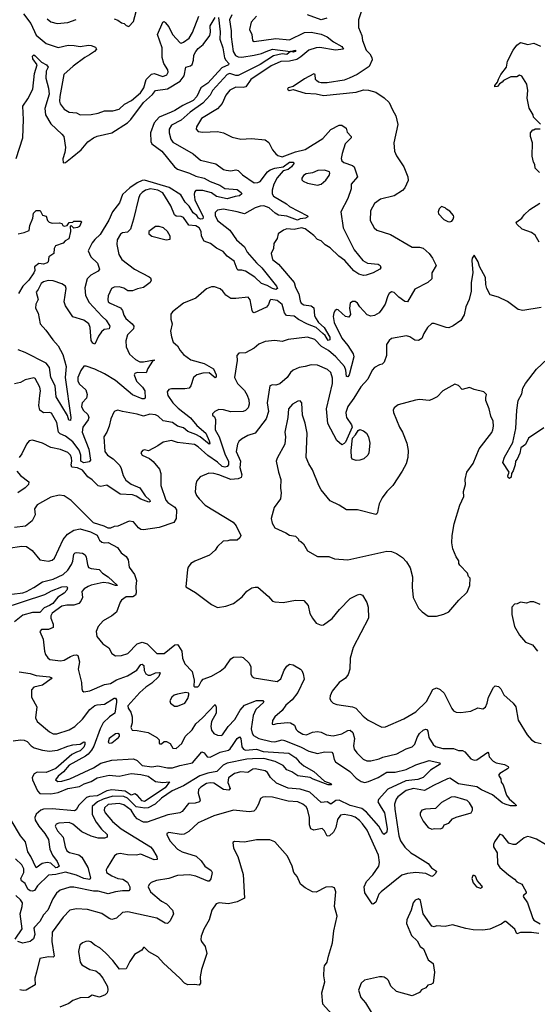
# Model space of a CAD drawing. Extents: x 2086813 to 2278017, y 548126 to 753336.
# Tile 322 of 461: x 2178839 to 2183092, y 707490 to 715586. Entities that reach past the tile are written whole.
import ezdxf

# ---------------------------------------------------------------- set-up
doc = ezdxf.new("R2010")
doc.units = 0

msp = doc.modelspace()

# ---------------------------------------------------------------- linework, layer by layer
at = {"layer": '0CON10XD'}
for points in [[(2181684.6, 715765.4), (2181622.7, 715585), (2181623.3, 715523.3), (2181649.2, 715455), (2181655.8, 715415), (2181686, 715335), (2181715, 715305.8), (2181733.5, 715275), (2181736.4, 715255), (2181709.5, 715200.5), (2181613.3, 715135), (2181546.7, 715105), (2181505, 715088), (2181365, 715065.8), (2181315, 715066.7), (2181295, 715071.2), (2181276.7, 715085), (2181270, 715095), (2181267.5, 715135), (2181255, 715140), (2181179.1, 715100.9), (2181085, 715036.7), (2181045, 715026), (2181040, 715015), (2181054.2, 715004.2), (2181085, 715013.3), (2181185, 714981.9), (2181274.4, 714975.6), (2181335, 714962.5), (2181605, 714990), (2181665, 715010), (2181705, 715007.1), (2181765, 714991.2), (2181835, 714943.3), (2181874.2, 714904.2), (2181901.4, 714845)], [(2179615, 715592.9), (2179645, 715582), (2179675, 715561.2), (2179696.1, 715556.1), (2179715, 715537.5), (2179735, 715530), (2179775, 715572.5), (2179796.8, 715653.2)], [(2178810, 714445), (2178864.4, 714615.6), (2178869.2, 714765), (2178865.6, 714875), (2178905.6, 714935), (2178947.9, 715015), (2178960, 715145), (2178981.2, 715215), (2178946, 715265), (2178943.3, 715285), (2178955, 715296), (2178965, 715288.8), (2179017.6, 715237.6), (2179060, 715215), (2179072.5, 715195), (2179057.2, 715162.8), (2179052.3, 715105), (2179074.2, 715024.2), (2179080.4, 714975), (2179045.3, 714855), (2179050, 714805), (2179095, 714730), (2179186.3, 714646.3), (2179200.9, 714625), (2179215.4, 714534.6), (2179210, 714495), (2179193, 714443), (2179195, 714410), (2179215, 714411.2), (2179270, 714455), (2179344.4, 714515), (2179399.4, 714580.6), (2179444.1, 714615.9), (2179475, 714629.1), (2179595, 714654.6), (2179725, 714738.6), (2179751.1, 714765), (2179856.1, 714905), (2179930.1, 714969.9), (2179955, 715003.1), (2180053.4, 715016.6), (2180158.8, 715081.2), (2180190.8, 715125), (2180205, 715196.7), (2180243.6, 715206.4), (2180255, 715218), (2180266.6, 715253.4), (2180270.4, 715295), (2180285.2, 715325), (2180305, 715349.5), (2180347.2, 715382.8), (2180400, 715455), (2180407.2, 715485), (2180404.3, 715535), (2180444.5, 715605)], [(2178870, 715635), (2178929.6, 715555), (2178975, 715458.5), (2179055, 715390.5), (2179155, 715358.9), (2179236.2, 715376.2), (2179285.4, 715374.6), (2179335, 715364.7), (2179405, 715376.9), (2179425, 715373.6), (2179461.1, 715361.1), (2179468.9, 715345), (2179454.4, 715325), (2179412.5, 715297.5), (2179373.8, 715276.2), (2179278.1, 715205), (2179202.2, 715135), (2179169.6, 714955), (2179166.5, 714915), (2179171.1, 714895), (2179205, 714851.4), (2179246.2, 714826.2), (2179305, 714820), (2179335, 714803.3), (2179425, 714807.3), (2179485, 714817.9), (2179535, 714835.5), (2179603.4, 714836.6), (2179655, 714851.1), (2179699.7, 714890.3), (2179758.2, 714921.8), (2179831.8, 714985), (2179860, 715025), (2179876.9, 715095), (2179921.1, 715138.9), (2179945, 715143.3), (2180015, 715118.5), (2180047.3, 715132.7), (2180058.9, 715155), (2180057, 715173), (2180024.3, 715225.7), (2180010.7, 715275), (2180010, 715355), (2179972.2, 715465), (2180014, 715565), (2180025, 715572.5), (2180035, 715563.3), (2180065, 715526.2), (2180095.3, 715465.3), (2180157.3, 715397.3), (2180165, 715394), (2180185, 715400.8), (2180230.8, 715435), (2180259.8, 715480.2), (2180310, 715615)], [(2179065, 715594.4), (2179095, 715567.5), (2179146.4, 715553.6), (2179235, 715562.7), (2179302.6, 715587.4)], [(2180471.4, 715605), (2180486.7, 715486.8), (2180483.1, 715425), (2180509.1, 715355), (2180522.3, 715272.3), (2180532.1, 715252.1), (2180557.1, 715225), (2180554.3, 715215.7), (2180499, 715191), (2180385.2, 715065), (2180326.2, 715025), (2180293.7, 714955), (2180265, 714921.3), (2180178.6, 714881.4), (2180115, 714838.4), (2180082.8, 714827.2), (2179985, 714785.7), (2179945, 714739.3), (2179913, 714655), (2179915.3, 714585), (2179924.3, 714564.3), (2180007.1, 714505), (2180111.5, 714375), (2180135, 714356.1), (2180234, 714325), (2180285, 714300.3), (2180355, 714283.1), (2180405.2, 714255.2), (2180484.4, 714225), (2180525, 714199.5), (2180625, 714188.9), (2180660, 714165), (2180664.2, 714155), (2180645, 714136.5), (2180608.3, 714131.7), (2180545, 714111.9), (2180455, 714133), (2180413.8, 714163.8), (2180345, 714180.5), (2180285, 714180.9), (2180275, 714168), (2180271.9, 714148.1), (2180278.4, 714105), (2180345.5, 713964.5), (2180345, 713950), (2180325, 713946.5), (2180308.6, 713955), (2180295.8, 713975), (2180265, 713997.1), (2180232.7, 714052.7), (2180198, 714085), (2180162.7, 714145), (2180067.1, 714207.1), (2179865, 714265.7), (2179845, 714263.5), (2179805, 714243.9), (2179744, 714205), (2179685, 714147.7), (2179659.8, 714080.2), (2179601.1, 714005), (2179571.6, 713938.4), (2179499.5, 713820.5), (2179455, 713780), (2179435, 713752.5), (2179400.6, 713685), (2179424.4, 713635), (2179478.6, 713585), (2179495.7, 713535), (2179482.4, 713517.6), (2179422.9, 713485), (2179394.4, 713455), (2179375, 713382.5), (2179379.2, 713319.1), (2179410.7, 713260.7), (2179515.2, 713145.2), (2179549.6, 713115), (2179580.9, 713065), (2179575.4, 713044.6), (2179532, 713038), (2179510.5, 713019.5), (2179485.9, 712984.1), (2179455, 712918.8), (2179438.8, 712925), (2179427.3, 712947.3), (2179418, 713055), (2179405.7, 713085.7), (2179365, 713115.4), (2179275, 713142.5), (2179214.1, 713234.1), (2179205.2, 713265.2), (2179219.7, 713375), (2179214.7, 713395), (2179185.6, 713415), (2179115, 713439.2), (2179072.6, 713442.6)], [(2180583.2, 715626.8), (2180561.7, 715585), (2180578, 715495), (2180576.8, 715445), (2180594.4, 715325), (2180612.3, 715292.3), (2180635, 715280), (2180665, 715279.4), (2180765, 715293.2), (2180825, 715307), (2180865.6, 715324.4), (2180915, 715344.1), (2181065, 715325.4), (2181105, 715335.4), (2181104.2, 715325), (2181085, 715318.6), (2181065, 715323.8), (2181035, 715299.3), (2180995, 715305.9), (2180925, 715289.7), (2180815, 715218.9), (2180635, 715128.3), (2180615, 715127.7), (2180565, 715142.7), (2180543.4, 715136.6), (2180424.6, 715005), (2180403.4, 714965), (2180345, 714901.1), (2180238.5, 714825), (2180165, 714761.2), (2180085, 714718.6), (2180066.7, 714685), (2180066.4, 714655), (2180079.6, 714605), (2180098.3, 714578.3)], [(2180786, 715615), (2180740, 715565), (2180728, 715505), (2180747.1, 715465), (2180752, 715415), (2180765.8, 715405.8), (2180945, 715430.3), (2181055, 715421.5), (2181178, 715482), (2181234.2, 715484.2), (2181275.8, 715475.8), (2181315, 715467.7), (2181365.7, 715445.7), (2181416.5, 715405), (2181486.9, 715365), (2181500, 715345), (2181435, 715336.5), (2181305, 715357), (2181275, 715356), (2181213.8, 715336.2), (2181149.3, 715280.7), (2181115, 715259.6), (2181055, 715246), (2180985, 715241.2), (2180905, 715206.9), (2180738.5, 715095), (2180698, 715035), (2180675, 715030), (2180615, 715032.7), (2180565, 715005.5), (2180531.5, 714965), (2180502.1, 714897.9), (2180465.5, 714854.5), (2180333.8, 714775), (2180292.1, 714705), (2180288.6, 714685), (2180305, 714665.7), (2180345, 714661.2), (2180465, 714667.3), (2180515, 714655.6), (2180585, 714620.6), (2180655, 714603.1), (2180745, 714610), (2180855, 714599.2), (2180885.4, 714575.4), (2180917.1, 714515), (2180942.4, 714482.4), (2180959.6, 714469.6), (2180995, 714458.2), (2181105, 714500), (2181185, 714520), (2181329.8, 714610.2), (2181395.6, 714684.4), (2181465, 714718), (2181485, 714718.8), (2181522.5, 714695), (2181530.5, 714660.5), (2181562.5, 714625), (2181563.3, 714615), (2181514, 714565), (2181488.6, 714485), (2181482, 714445), (2181486.7, 714425), (2181502.3, 714412.3), (2181575, 714386.2), (2181587.5, 714375), (2181613.8, 714295), (2181564.2, 714235), (2181564.2, 714195), (2181536.4, 714115), (2181479.1, 714005), (2181498.2, 713875), (2181588.2, 713695), (2181659.2, 713605), (2181696.7, 713585), (2181785, 713574.6), (2181800.5, 713565), (2181806.5, 713545), (2181799.1, 713535), (2181745, 713505.9), (2181685, 713484.6), (2181665, 713483.9), (2181626.2, 713495), (2181585, 713521.1), (2181512, 713605), (2181461.5, 713641.5), (2181391.3, 713711.3), (2181350, 713735), (2181317, 713767), (2181285, 713780), (2181255, 713811.2), (2181185, 713865.4), (2181155, 713874.6), (2181095, 713862.3), (2181035, 713865.6), (2181006.7, 713855), (2180964.3, 713825.7), (2180955, 713787.5), (2180926, 713745), (2180923.8, 713705), (2180904.4, 713665), (2180917.5, 713615), (2180964.4, 713575), (2181093.1, 713425), (2181105.6, 713385), (2181132.3, 713332.3), (2181142.9, 713275), (2181152.7, 713255), (2181175, 713242.6), (2181235, 713233.2), (2181256.5, 713216.5), (2181261.7, 713155), (2181269, 713135), (2181295.1, 713095.1), (2181339.8, 713055), (2181386.6, 712975), (2181386.5, 712955), (2181375, 712948.6), (2181349, 712989), (2181331.2, 713005)], [(2181361.7, 715598.3), (2181315, 715585.4), (2181205, 715625.4)], [(2183118.3, 714728.3), (2183060, 714785), (2183057.5, 714805), (2183025, 714860), (2183010.3, 714940.3), (2183016, 715005), (2183007.5, 715055), (2182965, 715122.5), (2182945, 715130), (2182923, 715117), (2182875, 715116.7), (2182815, 715086.2), (2182805, 715073.3), (2182782, 715058), (2182765, 715036.7), (2182743.6, 715033.6), (2182742.5, 715045), (2182766.2, 715073.8), (2182772.3, 715097.7), (2182794.2, 715135.8), (2182840, 715195), (2182846.7, 715245), (2182893.9, 715336.1), (2182923.6, 715376.4), (2182955, 715397.5), (2183015, 715381.4), (2183065, 715393.8), (2183118.3, 715368.3)], [(2181901.4, 714845), (2181931.1, 714795), (2181945.4, 714725.4), (2181914.4, 714575), (2181919.2, 714505), (2181935, 714466.2), (2181995.4, 714375.4), (2182027.5, 714295), (2182032.5, 714265), (2182004.2, 714205), (2181985, 714182.9), (2181915, 714138.6), (2181805, 714109.4), (2181754.6, 714075.4), (2181721.4, 714015), (2181719.2, 713935), (2181752, 713875), (2181775, 713856), (2181885, 713821.2), (2182065, 713716), (2182125.5, 713715.5), (2182155, 713707.5), (2182203.2, 713663.2), (2182230.8, 713625), (2182262.5, 713565), (2182225.8, 713505), (2182225.5, 713455), (2182192.5, 713425), (2182085, 713371.4), (2182025, 713267.1), (2182005, 713269.4), (2181954, 713304), (2181915, 713344.2), (2181895, 713347.5), (2181876.2, 713335), (2181865, 713316.7), (2181842.6, 713247.4), (2181815.4, 713204.6), (2181792, 713175), (2181755, 713152.9), (2181725, 713148.1), (2181695, 713158.8), (2181634.2, 713225), (2181615, 713255.8), (2181595, 713269.4), (2181575, 713269.4), (2181554.4, 713255), (2181550, 713215), (2181556.8, 713163.2), (2181545, 713138.8), (2181515, 713145.8), (2181455, 713199.2), (2181445, 713202), (2181431.2, 713195), (2181420, 713175), (2181414.3, 713145.7), (2181423.6, 713095), (2181485, 712968.1), (2181535, 712907.3), (2181578.2, 712838.2), (2181585.6, 712815), (2181547.5, 712665), (2181535, 712649.2), (2181525, 712652.5), (2181519.1, 712705), (2181507.1, 712735), (2181437.5, 712815), (2181376.8, 712865), (2181318.1, 712898.1), (2181265, 712955.4), (2181205, 712976.7), (2181045, 712955.7), (2180995, 712939.2), (2180935, 712948.8), (2180855, 712941.2), (2180805, 712918), (2180765, 712884), (2180693.6, 712846.4), (2180640, 712845), (2180622.5, 712825), (2180626.2, 712785), (2180603.3, 712645), (2180628.9, 712595), (2180685, 712536.9), (2180708.4, 712498.4), (2180720.9, 712460.9), (2180724.6, 712425), (2180715.9, 712394.1), (2180695, 712371.9), (2180675, 712365.7), (2180575, 712361.9), (2180515, 712377.8), (2180475, 712380.6), (2180443.8, 712365), (2180422.5, 712345), (2180422.5, 712335), (2180440.3, 712320.3), (2180448.6, 712298.6), (2180446.5, 712215), (2180478.3, 712155), (2180528.2, 712008.2), (2180555.8, 711955), (2180554.3, 711925.7), (2180545, 711912.5), (2180525, 711906.7), (2180502.5, 711912.5), (2180465, 711946.6), (2180383.7, 712003.7), (2180305, 712073.6), (2180275, 712092.1), (2180135, 712108.2), (2180085, 712126.7), (2180019.1, 712110.9), (2179975, 712080.8), (2179898.3, 712041.7), (2179865, 712048), (2179847.5, 712045), (2179833.8, 712025), (2179845, 712004), (2179905, 711977.1), (2179935, 711954.2), (2179988.9, 711888.9), (2179998.1, 711855), (2179997.8, 711755), (2180038.6, 711635), (2180055, 711615.8), (2180115, 711578.2), (2180128.3, 711555), (2180125.7, 711484.3), (2180105, 711451.6), (2179985, 711411.8), (2179855, 711390.6), (2179835, 711394.3), (2179815, 711408), (2179775, 711456.2), (2179738.3, 711461.7), (2179645, 711422), (2179615, 711418.8), (2179585, 711403.8), (2179565, 711403.8), (2179532.3, 711422.3), (2179445, 711448), (2179262.4, 711632.4), (2179205, 711670.8), (2179162.9, 711677.1), (2179095, 711660.5), (2178983.5, 711596.5), (2178960, 711565), (2178966.4, 711513.6), (2178941.9, 711465), (2178887.7, 711422.3), (2178795, 711411.8)], [(2183110.5, 714330.5), (2183074, 714365), (2183073.3, 714395), (2183061.2, 714415), (2183051.2, 714465), (2183053.3, 714575), (2183036.7, 714625), (2183037.5, 714655), (2183055, 714680), (2183065, 714680), (2183075, 714690), (2183115, 714690)], [(2180098.3, 714578.3), (2180265, 714481.9), (2180325, 714430), (2180452, 714402), (2180515, 714355.7), (2180535, 714347.8), (2180573.4, 714343.4), (2180615, 714351.1), (2180635, 714345.6), (2180670.2, 714310.2), (2180765, 714244.6), (2180795, 714246.2), (2180815, 714256.2), (2180875.5, 714334.5), (2180898, 714352), (2180935, 714365.2), (2181003.8, 714376.2), (2181055, 714414.2), (2181090, 714415), (2181092.6, 714405), (2181073.1, 714375), (2181045, 714354.8), (2181005, 714344.1), (2180955, 714286.3), (2180927, 714235), (2180912.3, 714185), (2180913.5, 714155), (2180925.4, 714135), (2181031.4, 714071.4), (2181055, 714051.1), (2181203.6, 713973.6), (2181207.5, 713965), (2181186.2, 713955), (2181145, 713948.2), (2181123.1, 713936.9), (2181035, 713970.7), (2180965, 713979), (2180938.7, 713995), (2180889.9, 714039.9), (2180845, 714055.2), (2180815, 714053.3), (2180775, 714039.6), (2180685, 713990.4), (2180627.2, 714007.2), (2180515, 714027.1), (2180465, 714019.6), (2180445, 714001.2), (2180445.3, 713975), (2180463.3, 713935), (2180565, 713856.5), (2180621.2, 713775), (2180685, 713717.7), (2180708.9, 713675), (2180785, 713586.5), (2180829.5, 713545), (2180948.2, 713395), (2180957.5, 713375), (2180945, 713368.1), (2180915, 713374.8), (2180871.4, 713401.4), (2180825, 713416.9), (2180769.9, 713469.9), (2180695, 713518.8), (2180665, 713527.2), (2180635, 713525.6), (2180624.7, 713534.7), (2180600.1, 713600.1), (2180543.1, 713643.1), (2180511, 713681), (2180456.7, 713706.7), (2180406.2, 713745), (2180356.1, 713766.1), (2180332.6, 713805), (2180331.4, 713845), (2180313.2, 713875), (2180285, 713889.8), (2180227.6, 713897.6), (2180185, 713960), (2180165, 713968.9), (2180125, 713970.9), (2180110.7, 713980.7), (2180081.8, 714055), (2180015, 714163.2), (2179974.5, 714185), (2179915, 714196.2), (2179872.1, 714185), (2179844.2, 714165.8), (2179827.1, 714145), (2179813.8, 714115), (2179775.4, 713945), (2179749.2, 713865), (2179725, 713840.4), (2179685, 713833.6), (2179666.4, 713823.6), (2179640.6, 713775), (2179637.4, 713737.4), (2179654.4, 713655), (2179679.4, 713615), (2179782.5, 713535), (2179902.5, 713472.5), (2179912.7, 713462.7), (2179918.1, 713445), (2179912, 713425), (2179855, 713384.4), (2179806.6, 713373.4), (2179765, 713355.7), (2179727.9, 713357.9), (2179695, 713379.1), (2179655, 713390.5), (2179615, 713386.9), (2179594.2, 713375), (2179566.9, 713315), (2179562.9, 713285), (2179567.1, 713267.1), (2179581.2, 713255), (2179666, 713216), (2179683.9, 713193.9), (2179694.5, 713155.5), (2179709.8, 713129.8), (2179763.3, 713085), (2179775.6, 713065), (2179774.3, 713045), (2179725, 712996), (2179710.8, 712945), (2179713.3, 712895), (2179741.1, 712835), (2179791.3, 712791.3), (2179825, 712774.1), (2179855, 712771.6), (2179945, 712790), (2179945, 712784.3), (2179931.2, 712778.8), (2179892.2, 712717.8), (2179877.4, 712682.6), (2179805, 712684.7), (2179784.2, 712675.8), (2179778.2, 712665), (2179799.2, 712615), (2179847.9, 712565), (2179867.3, 712535), (2179870, 712475), (2179861.2, 712468.8), (2179845, 712469.2), (2179765, 712501.8), (2179625, 712618.1), (2179535, 712674.8), (2179455, 712712.6), (2179385, 712737.5), (2179365, 712737.5), (2179340.7, 712700.7), (2179317.5, 712645), (2179317.5, 712615), (2179329.1, 712589.1), (2179382.7, 712542.7), (2179394.1, 712505), (2179387.7, 712475), (2179352.9, 712435), (2179346.8, 712405), (2179359.1, 712375), (2179399.5, 712339.5), (2179406.8, 712315), (2179401.3, 712295), (2179357.4, 712235), (2179351.2, 712195), (2179407, 712055), (2179420, 711965), (2179409.5, 711950.5), (2179365, 711941.2), (2179342.4, 711955), (2179342.3, 712005), (2179326.8, 712046.8), (2179276.3, 712116.3), (2179215, 712160.4), (2179170.5, 712180.5), (2179156.4, 712195), (2179145.3, 712275), (2179099.8, 712349.8), (2179085, 712355.5), (2179035, 712354.6), (2179004.2, 712374.2), (2178994.7, 712415), (2179004.6, 712495), (2179009.1, 712535), (2179003.1, 712565), (2178966.6, 712636.6), (2178955, 712642), (2178885, 712625.8), (2178845, 712604.2), (2178795, 712591.9)], [(2181285, 714224.4), (2181315, 714232.5), (2181355, 714268), (2181382, 714305), (2181388.8, 714325), (2181386, 714336), (2181345, 714348), (2181290, 714345), (2181245, 714327.1), (2181191.7, 714318.3), (2181170, 714305), (2181156.4, 714283.6), (2181158.3, 714268.3), (2181167.7, 714257.7), (2181205, 714242.5), (2181285, 714224.4)], [(2182375, 713923.8), (2182389.5, 713930.5), (2182400, 713945), (2182406.7, 713965), (2182403.3, 713975), (2182375, 714012.5), (2182345, 714027.5), (2182335, 714040), (2182305, 714050), (2182285, 714030), (2182276.7, 714005), (2182279.3, 713989.3), (2182324.2, 713944.2), (2182356.1, 713926.1), (2182375, 713923.8)], [(2183107.3, 713757.3), (2183075.5, 713815.5), (2183045, 713836), (2182967.5, 713865), (2182924.1, 713904.1), (2182920, 713915), (2182923.3, 713925), (2182965, 713954), (2182985, 713982), (2183031.2, 714025), (2183112.7, 714077.3)], [(2178825, 713825.8), (2178875, 713836), (2178916.7, 713853.3), (2178921.2, 713895), (2178946.2, 713955), (2178951.2, 713995), (2178975, 714017.5), (2179007.5, 714017.5), (2179025, 713980), (2179055, 713970), (2179067.5, 713935), (2179081.7, 713921.7), (2179105, 713913.8), (2179167, 713917), (2179185, 713910), (2179192.5, 713895), (2179205, 713887.5), (2179230, 713895), (2179245, 713917.5), (2179275, 713920), (2179285, 713930), (2179345, 713930), (2179347.5, 713925), (2179330, 713885), (2179315, 713876.7), (2179285, 713872.5), (2179265, 713890), (2179252.5, 713887.5), (2179256.7, 713845), (2179243.8, 713785), (2179212, 713768), (2179195, 713750), (2179134, 713726), (2179122.5, 713705), (2179120, 713665), (2179077.5, 713635), (2179072.5, 713595), (2179063.9, 713586.1), (2179035, 713576.2), (2178995, 713582.5), (2178960, 713555), (2178962.5, 713525), (2178956.2, 713505), (2178914.4, 713445), (2178864.4, 713395), (2178828.9, 713335)], [(2180043.6, 713776.4), (2180075, 713782.5), (2180076, 713805), (2180052.9, 713845), (2180020, 713875), (2179985, 713886.9), (2179955, 713885.4), (2179900.8, 713845), (2179900, 713825), (2179925, 713807.1), (2180043.6, 713776.4)], [(2183125, 713220), (2182975, 713194.3), (2182935, 713202.9), (2182848.3, 713268.3), (2182775, 713304.4), (2182706.2, 713325), (2182677.5, 713375), (2182668.6, 713408.6), (2182667.3, 713467.3), (2182616.4, 713556.4), (2182606.2, 713595), (2182575, 713650), (2182557.5, 713625), (2182553.3, 713605), (2182563.1, 713505), (2182548.1, 713425), (2182550, 713355), (2182533.1, 713285), (2182504.6, 713225.4), (2182490.6, 713159.4), (2182465, 713112.5), (2182402.3, 713067.7), (2182365, 713052.5), (2182343.8, 713053.8), (2182245, 713088.8), (2182225, 713088.8), (2182191.2, 713055), (2182160, 713005), (2182144.2, 712965), (2182115, 712948.5), (2182085, 712951.5), (2182045, 712978.9), (2182017.4, 712987.4), (2181895, 712964.3), (2181875, 712948.8), (2181854.4, 712915.6), (2181852.9, 712825), (2181835, 712770), (2181816.7, 712755), (2181795, 712749.4), (2181755, 712727.1), (2181734.7, 712705.3), (2181699.4, 712630.6), (2181642.7, 712567.3), (2181585.8, 712474.2), (2181534.6, 712405), (2181520, 712355), (2181520.5, 712330.5), (2181525, 712314.3), (2181565, 712254), (2181570, 712235), (2181515, 712113.3), (2181505, 712100), (2181485, 712091.2), (2181444.2, 712125), (2181370.9, 712265), (2181360.6, 712385), (2181410.8, 712595), (2181408.5, 712638.5), (2181396.4, 712685), (2181368.9, 712708.9), (2181285, 712744.4), (2181235, 712749.4), (2181184.4, 712734.4), (2181135, 712726.7), (2181085.4, 712704.6), (2181065, 712686), (2181037.5, 712645), (2180977.6, 712592.4), (2180945, 712581.4), (2180915, 712583.8), (2180894, 712575), (2180873.8, 712435), (2180882.7, 712365), (2180865.5, 712305), (2180775, 712186.9), (2180715, 712167.8), (2180662.2, 712137.8), (2180640.9, 712119.1), (2180629.1, 712095), (2180617.7, 712035), (2180652.6, 711955), (2180647.6, 711905), (2180664.7, 711845), (2180658.5, 711821.5), (2180635, 711810), (2180575, 711805.3), (2180475, 711844.4), (2180434.3, 711855.7), (2180393.7, 711856.3), (2180321.7, 711828.3), (2180294.5, 711795.5), (2180285.8, 711765.8), (2180280.6, 711705), (2180292.2, 711675), (2180314.4, 711645), (2180363.1, 711595), (2180594.2, 711455), (2180618.8, 711425), (2180656.2, 711345), (2180648.8, 711325), (2180625, 711306), (2180565, 711307.5), (2180549.3, 711300.7), (2180511.7, 711298.3), (2180465, 711253.3), (2180445.7, 711224.3), (2180397.6, 711182.4), (2180277.5, 711135), (2180246.1, 711113.9), (2180223.3, 711085), (2180216.7, 711065), (2180203, 710923), (2180283.3, 710875), (2180415, 710778), (2180465, 710754), (2180532.5, 710762.5), (2180595, 710785.8), (2180668.3, 710841.7), (2180705, 710886.2), (2180746.1, 710913.9), (2180775, 710921.2), (2180795, 710918.8), (2180884.2, 710844.2), (2180915, 710804), (2180935, 710798), (2181005, 710794), (2181105, 710813.1), (2181175, 710811.2), (2181209.5, 710769.5), (2181224.3, 710704.3), (2181243.8, 710665), (2181275, 710623.3), (2181315, 710608.8), (2181335, 710610), (2181407.6, 710662.4), (2181466.2, 710735), (2181554.5, 710825.5), (2181615, 710857.3), (2181635, 710861.2), (2181655, 710854.5), (2181690.6, 710795), (2181703.9, 710756.1), (2181706, 710665), (2181578.8, 710425), (2181555.8, 710335), (2181551.9, 710245), (2181538.2, 710201.8), (2181515, 710172), (2181463.4, 710136.6), (2181408, 710065), (2181390, 710025), (2181388.8, 710005), (2181396.7, 709985), (2181415, 709966.7), (2181445.9, 709955.9), (2181575, 709935.6), (2181601.2, 709925), (2181660.2, 709860.2), (2181702.5, 709825), (2181815, 709770), (2181845, 709772.5), (2181995, 709838.1), (2182095, 709894.3), (2182181.4, 709978.6), (2182235, 710078.8), (2182265, 710092), (2182295, 710078), (2182327.4, 710047.4), (2182391.2, 709921.2), (2182405, 709902.5), (2182425, 709892.5), (2182465, 709890), (2182545, 709901.2), (2182603.6, 709926.4), (2182645, 709920), (2182666, 709934)], [(2179072.6, 713442.6), (2179035, 713431.2), (2179015, 713418), (2178991.7, 713368.3), (2178973.5, 713345), (2178991.4, 713285), (2178971.9, 713248.1), (2178968.1, 713215), (2178991.9, 713171.9), (2179005.7, 713085), (2179054, 713034), (2179110.5, 712955), (2179155.2, 712905.2), (2179192.8, 712832.8), (2179219.7, 712735), (2179213, 712645), (2179260, 712315), (2179255, 712291.2), (2179243.3, 712293.3), (2179232.4, 712332.4), (2179139.2, 712485), (2179130, 712575), (2179093.6, 712643.6), (2179083, 712725), (2179055, 712761.1), (2178885, 712850.3), (2178825, 712871.5)], [(2181331.2, 713005), (2181274.2, 713054.2), (2181205, 713081.2), (2181130.5, 713120.5), (2181095, 713147.2), (2181031.1, 713155), (2181016, 713176), (2180995.3, 713245), (2180955, 713277.6), (2180903.9, 713286.1), (2180893.4, 713276.6), (2180884.5, 713245), (2180866.3, 713223.7), (2180764.5, 713174.5), (2180755, 713180), (2180748.2, 713195), (2180733.7, 713283.7), (2180715.5, 713305.5), (2180615, 713293.1), (2180575, 713294.4), (2180532.1, 713322.1), (2180508.8, 713355), (2180485, 713373.3), (2180439.3, 713389.3), (2180415, 713390), (2180375, 713373.8), (2180286.7, 713295), (2180185, 713254.2), (2180093.8, 713185), (2180080, 713165), (2180081.2, 713125), (2180092, 713085), (2180078.8, 713025), (2180087.3, 712977.3), (2180098.8, 712935), (2180134.7, 712904.7), (2180156.9, 712865), (2180185, 712831.9), (2180245, 712788.2), (2180355, 712759.3), (2180432.5, 712715), (2180452.1, 712665), (2180452.5, 712647.5), (2180445, 712641.5), (2180395, 712682.7), (2180345, 712678.5), (2180295, 712665.5), (2180267.3, 712642.7), (2180245.8, 712574.2), (2180232.7, 712557.3), (2180195, 712550.5), (2180085, 712550.6), (2180065, 712544), (2180051.4, 712525), (2180057.5, 712495), (2180098.2, 712435), (2180141.8, 712391.8), (2180243.1, 712313.1), (2180295, 712248.4), (2180369.8, 712185), (2180396.4, 712123.6), (2180400.6, 712105), (2180396.7, 712095), (2180321.6, 712155), (2180285, 712175.8), (2180219.5, 712199.5), (2180185, 712230), (2180135, 712243.2), (2180095, 712273.5), (2180018.2, 712288.2), (2179977.3, 712325), (2179955, 712336.4), (2179908.3, 712341.7), (2179855, 712326.7), (2179805, 712343.6), (2179683.1, 712363.1), (2179645, 712376.2), (2179621.7, 712368.3), (2179611.7, 712358.3), (2179587.5, 712305), (2179574.3, 712245), (2179554.6, 712195.4), (2179530.6, 712155), (2179538.5, 712035), (2179560, 712005), (2179605.9, 711975.9), (2179660.6, 711920.6), (2179673.5, 711895), (2179688, 711838), (2179710.4, 711800.4), (2179756, 711766), (2179826.7, 711736.7), (2179871, 711671), (2179907.5, 711635), (2179910.6, 711625), (2179899.4, 711619.4), (2179835, 711643.5), (2179795, 711668.6), (2179765, 711679.5), (2179665, 711685.8), (2179555, 711759.1), (2179505, 711748.9), (2179485, 711754.4), (2179435, 711803.5), (2179398.5, 711828.5), (2179355, 711882.8), (2179315, 711901.9), (2179267.1, 711907.1), (2179261.1, 711925), (2179266.7, 711955), (2179263.4, 711983.4), (2179255, 712005.6), (2179235, 712026.4), (2179175, 712051.5), (2179095, 712068.1), (2179025, 712102.9), (2178945, 712130), (2178917.5, 712122.5), (2178894.3, 712095.7), (2178855.7, 712015), (2178834.6, 711985.4)], [(2183145, 712229.2), (2183020, 712145), (2182996.4, 712093.6), (2182958, 712065), (2182948.6, 712021.4), (2182927.7, 711972.3), (2182913.3, 711955), (2182910, 711925), (2182893.8, 711876.2), (2182880, 711855), (2182876.7, 711825), (2182865, 711812.5), (2182853, 711823), (2182850, 711835), (2182860, 711865), (2182808, 711945), (2182822, 711988), (2182890.9, 712109.1), (2182916.4, 712225), (2182923.8, 712375), (2182935.5, 712455), (2182965, 712510), (2182974.7, 712555.3), (2182994.4, 712595), (2183085, 712712.9), (2183175, 712797.5)], [(2182265, 710682.5), (2182325, 710697.5), (2182365, 710717.5), (2182447, 710813), (2182515, 710880), (2182537.5, 710935), (2182540, 710995), (2182528.3, 711008.3), (2182520, 711035), (2182455, 711100), (2182447.5, 711115), (2182447, 711137), (2182425, 711170), (2182397.5, 711235), (2182390, 711285), (2182393.3, 711345), (2182409.5, 711440.5), (2182456, 711595), (2182488, 711665), (2182486.4, 711706.4), (2182503.1, 711765), (2182500.8, 711805), (2182514.2, 711865), (2182564.5, 711935.5), (2182613.8, 712056.2), (2182717.6, 712192.4), (2182728.1, 712215), (2182732.9, 712245), (2182729.2, 712285), (2182710.8, 712325), (2182698, 712385), (2182670, 712455), (2182670.5, 712479.5), (2182675.8, 712505), (2182653.8, 712525), (2182575, 712544.6), (2182535, 712561.8), (2182475, 712544), (2182445, 712578.8), (2182415, 712590), (2182315.9, 712534.1), (2182270, 712485), (2182225, 712462), (2182204.1, 712455.9), (2182125, 712463.3), (2182091.7, 712458.3), (2181949.5, 712420.5), (2181916.7, 712395), (2181908.8, 712375), (2181911.2, 712355), (2181958.8, 712235), (2181984.2, 712195), (2182020, 712105), (2182030, 712045), (2182028, 711985), (2182014, 711935), (2181982.5, 711875), (2181905.4, 711754.6), (2181855, 711706), (2181818, 711655), (2181792, 711605), (2181783.6, 711566.4), (2181780, 711535), (2181775, 711522.5), (2181765, 711516.7), (2181616.1, 711556.1), (2181525, 711555.8), (2181465, 711594), (2181389.5, 711629.5), (2181315, 711720), (2181295.8, 711755), (2181245.5, 711885.5), (2181213.6, 711933.6), (2181192.5, 711985), (2181200, 712185), (2181185, 712267.5), (2181163.1, 712335), (2181156.2, 712435), (2181145, 712452.5), (2181125, 712448.8), (2181081.2, 712425), (2181047.1, 712385), (2181043.3, 712315), (2181017.1, 712195), (2181022.9, 712155), (2181018, 712095), (2180955, 711980), (2180946.7, 711955), (2180966.2, 711865), (2180986.2, 711805), (2180983.3, 711735), (2180988.8, 711695), (2180982, 711645), (2180930, 711575), (2180906, 711485), (2180913.8, 711445), (2180935, 711407.5), (2181025, 711367.5), (2181055, 711346.7), (2181105, 711340), (2181130, 711315), (2181130, 711305), (2181150, 711295), (2181170, 711275), (2181205, 711217.5), (2181285, 711172.5), (2181378.3, 711171.7), (2181425, 711152.9), (2181535, 711144), (2181855, 711217.1), (2181893, 711213), (2181935, 711198), (2181985, 711163.3), (2182017.3, 711127.3), (2182047.7, 711077.7), (2182066.4, 711003.6), (2182065, 710920), (2182071.2, 710835), (2182116.1, 710746.1), (2182145, 710717.5), (2182195, 710682.5), (2182265, 710682.5)], [(2181605, 711960.6), (2181572.2, 711972.2), (2181565.7, 711985), (2181562.7, 712045), (2181572.5, 712145), (2181598.2, 712171.8), (2181621.2, 712208.8), (2181635, 712216.5), (2181665, 712206.4), (2181688.5, 712185), (2181705.4, 712155), (2181716.4, 712105), (2181706.7, 712025), (2181698.6, 712005), (2181668, 711975), (2181635, 711964.5), (2181605, 711960.6)], [(2178815.6, 711875), (2178845, 711838.1), (2178914.3, 711785), (2178911.9, 711765), (2178885, 711735.6), (2178824.2, 711695)], [(2178745, 711241.6), (2178855, 711256.8), (2178895, 711254.5), (2178942.6, 711222.6), (2179003.4, 711143.4), (2179076.3, 711133.7), (2179105, 711141.5), (2179125, 711158.6), (2179197.4, 711312.6), (2179233, 711357), (2179285, 711389.2), (2179335, 711400), (2179420, 711375), (2179475, 711346.7), (2179486.7, 711323.3), (2179495.7, 711305.7), (2179515, 711291.2), (2179535, 711283.8), (2179565, 711286), (2179642.5, 711245), (2179672.3, 711202.3), (2179715, 711171.2), (2179730.8, 711145), (2179737.5, 711085), (2179783.3, 711023.3), (2179798.8, 710975), (2179792, 710925), (2179796.9, 710873.1), (2179791.5, 710855), (2179769.2, 710840.8), (2179715, 710839.3), (2179676, 710814), (2179663.8, 710796.2), (2179634.7, 710715.3), (2179595, 710682.9), (2179525, 710644.2), (2179483.4, 710596.6), (2179466.2, 710555), (2179473.3, 710515), (2179523, 710453), (2179571.7, 710421.7), (2179595.8, 710375.8), (2179625, 710356), (2179675, 710359.2), (2179726.7, 710375), (2179805.3, 710454.7), (2179845, 710466.8), (2179886.9, 710455), (2179964.5, 710374.5), (2180026.7, 710373.3), (2180115, 710444.4), (2180135, 710447.5), (2180145, 710438.6), (2180171.5, 710395), (2180176.7, 710335), (2180195, 710290), (2180255, 710227.5), (2180273.8, 710155), (2180270, 710105), (2180275, 710100), (2180301.7, 710101.7), (2180315, 710110), (2180331.2, 710145), (2180347.3, 710162.7), (2180415, 710188), (2180485, 710230), (2180527, 710263), (2180575, 710331.9), (2180595, 710344.5), (2180655, 710346.2), (2180675, 710340.8), (2180725, 710296.2), (2180737.5, 710265), (2180738.8, 710205), (2180750, 710185), (2180765, 710174.2), (2180955, 710144.5), (2180985, 710165.7), (2181013.6, 710236.4), (2181035, 710269.1), (2181055, 710286.8), (2181085, 710282.2), (2181145.6, 710245), (2181156.7, 710235), (2181167.7, 710207.7), (2181175.4, 710164.6), (2181125.3, 710054.7), (2181076.7, 709993.3), (2181025, 709948.6), (2180995, 709907.1), (2180934.3, 709855), (2180915, 709822.5), (2180913, 709793), (2180925, 709790), (2180955, 709799.2), (2181041.7, 709808.3), (2181065, 709804.4), (2181096.5, 709786.5), (2181110.8, 709750.8), (2181125.6, 709735), (2181165, 709712.3), (2181195, 709704.6), (2181245, 709726.9), (2181285, 709733.6), (2181315, 709727.3), (2181360, 709705), (2181415, 709696.7), (2181485, 709713.7), (2181535, 709741.5), (2181555, 709744.4), (2181576.5, 709725), (2181590.9, 709675), (2181582.2, 709615), (2181588.3, 709588.3), (2181608.7, 709558.7), (2181660.8, 709505), (2181692.6, 709492.6), (2181725, 709492.7), (2181792.4, 709507.6), (2181822.5, 709522.5), (2181939.5, 709550.5), (2182015, 709591.9), (2182065, 709607.5), (2182085, 709628), (2182104, 709685), (2182125, 709715.5), (2182155, 709744.4), (2182175, 709751.9), (2182185, 709749.2), (2182193.1, 709735), (2182200.4, 709685), (2182235.5, 709625), (2182255, 709608.5), (2182315, 709593.3), (2182405, 709594.4), (2182445, 709576.5), (2182478, 709578), (2182498.1, 709565), (2182545, 709507.1), (2182573.9, 709496.1), (2182595, 709500), (2182685, 709562.5), (2182692.5, 709555), (2182695.7, 709525), (2182728.5, 709488.5), (2182754.6, 709474.6), (2182822.7, 709462.7), (2182853.3, 709445), (2182856.7, 709435), (2182848.8, 709425), (2182783.4, 709386.6), (2182774.4, 709375), (2182793.3, 709345), (2182796.1, 709316.1), (2182811.7, 709295), (2182838.6, 709208.6), (2182860, 709180), (2182902.1, 709145), (2182920.8, 709125), (2182915, 709120.6), (2182872.4, 709122.4), (2182829.2, 709135), (2182805, 709147.7), (2182725, 709212.5), (2182635, 709252.6), (2182595, 709277.6), (2182445, 709302.6), (2182375, 709348.5), (2182355, 709344.7), (2182239.7, 709290.3), (2182165, 709246.8), (2182075, 709263.4), (2182015, 709248.7), (2181946.7, 709195), (2181932.8, 709177.2), (2181918.5, 709135), (2181920.4, 709095), (2181953.6, 708875), (2181967.5, 708835), (2182002.7, 708782.7), (2182054.3, 708735), (2182086, 708716), (2182196.7, 708646.7), (2182222.4, 708612.4), (2182263.3, 708585), (2182256, 708565), (2182238.1, 708545), (2182225, 708539.6), (2182175.4, 708565.4), (2182095, 708574), (2182025, 708564.8), (2181978.8, 708551.2), (2181808.1, 708415), (2181791.1, 708395), (2181765, 708330.8), (2181745, 708314), (2181736.2, 708316.2), (2181676.1, 708406.1), (2181670.4, 708455), (2181689.2, 708500.9), (2181740.6, 708555), (2181790.5, 708625), (2181795.4, 708654.6), (2181788.2, 708715), (2181695, 708921.4), (2181657.3, 708975), (2181630.8, 709000.8), (2181595, 709028.2), (2181565, 709039.4), (2181505, 709051.1), (2181475, 709045.4), (2181449.4, 709010.6), (2181436.2, 708943.8), (2181417.9, 708905), (2181385, 708875.6), (2181365, 708872), (2181345, 708916.2), (2181325, 708936), (2181255, 708920.8), (2181231.5, 708931.5), (2181219.6, 708965), (2181219.1, 709025), (2181204.6, 709095), (2181194.1, 709114.1), (2181166.3, 709136.3), (2181124, 709154), (2181045, 709159.2), (2180915, 709192.1), (2180855, 709196.7), (2180835.6, 709194.4), (2180818.1, 709181.9), (2180802.2, 709135), (2180778, 709092), (2180762.7, 709077.3), (2180725, 709071.2), (2180595, 709087.5), (2180435, 709039.3), (2180356, 709005), (2180305, 708981.2), (2180228.1, 708911.9), (2180189.8, 708890.2), (2180165, 708886.7), (2180065, 708902), (2180047.5, 708895), (2180046.7, 708885), (2180072.5, 708835), (2180135.7, 708765), (2180175, 708744.6), (2180288.4, 708708.4), (2180330.8, 708670.9), (2180359.1, 708625), (2180411.1, 708591.1), (2180420.5, 708575), (2180408.8, 708521.2), (2180395, 708502), (2180385, 708502.9), (2180285, 708542.8), (2180234.2, 708555.8), (2180135, 708547.7), (2180065, 708523.8), (2179963, 708507), (2179919.7, 708490.3), (2179902, 708475), (2179895.8, 708455), (2179912.9, 708415), (2180005, 708337.3), (2180045, 708316.5), (2180094.3, 708265), (2180103.1, 708235), (2180075.6, 708175), (2180053.9, 708153.9), (2180035, 708158), (2179965, 708198.5), (2179728.6, 708251.4), (2179684.6, 708245.4), (2179635, 708198), (2179595, 708187.5), (2179575, 708194.4), (2179515, 708236.9), (2179395, 708268.8), (2179305, 708275.4), (2179250, 708265), (2179195, 708206.7), (2179106.6, 708083.4), (2179103.5, 708005), (2179121.2, 707885), (2179113.8, 707876.2), (2179075, 707879.2), (2179004.7, 707865.3), (2178976.2, 707755), (2178963.8, 707705), (2178965, 707650), (2178892.7, 707607.3), (2178867.1, 707602.9), (2178838.8, 707608.8)], [(2178775, 710861.9), (2178865, 710873), (2178895, 710883.3), (2178955, 710917.7), (2179025, 710964.7), (2179114.2, 710985), (2179197.3, 711025), (2179235, 711060), (2179264.7, 711105), (2179276.4, 711135), (2179285, 711190), (2179295, 711201.8), (2179305, 711203.8), (2179355, 711198.8), (2179376.2, 711186.2), (2179386.1, 711166.1), (2179395.2, 711105.2), (2179405, 711082.1), (2179425, 711072.2), (2179492, 711065), (2179518.5, 711035), (2179565.8, 711005.8), (2179641.2, 710935), (2179626.9, 710933.1), (2179571.7, 710951.7), (2179525, 710957.3), (2179425, 710935.6), (2179401.1, 710925), (2179368.6, 710905), (2179350, 710885), (2179356, 710835), (2179341.9, 710805), (2179325, 710786.9), (2179285, 710770.9), (2179225, 710772.9), (2179185, 710763.4), (2179104.7, 710705), (2179093.8, 710685), (2179095, 710664.3), (2179113.4, 710615), (2179112.5, 710587.5), (2179075, 710572.9), (2179017.7, 710572.3), (2179003.3, 710555), (2179031.9, 710491.9), (2179041.4, 710395), (2179051.4, 710365), (2179068.7, 710338.7), (2179086.7, 710325), (2179175.4, 710315.4), (2179205, 710319.6), (2179255, 710350.3), (2179285, 710361.1), (2179305, 710362.7), (2179317.1, 710357.1), (2179329.7, 710305), (2179319.4, 710245), (2179345.6, 710135), (2179348.8, 710085), (2179355, 710067.5), (2179365, 710060), (2179415, 710067.1), (2179535, 710120.4), (2179585, 710128.7), (2179635, 710157.5), (2179725, 710191.1), (2179802.3, 710237.7), (2179835, 710283.8), (2179845, 710285.9), (2179858.1, 710275), (2179861.8, 710235), (2179875, 710208.2), (2179895, 710196.6), (2179915, 710195.3), (2179955, 710215.8), (2179985, 710219.5), (2179994.2, 710214.2), (2179983.2, 710185), (2179925, 710130.9), (2179875, 710097.8), (2179827.1, 710055), (2179728.5, 709945), (2179730, 709925), (2179751.4, 709891.4), (2179764.3, 709855), (2179763.3, 709805), (2179753.3, 709765), (2179763.8, 709743.8), (2179805, 709742), (2179895, 709724), (2179966.7, 709685), (2179983.8, 709665), (2179984.4, 709635), (2179990.7, 709630.7), (2180005, 709631.4), (2180025, 709651.2), (2180045, 709650), (2180076.2, 709635), (2180097.5, 709595), (2180125, 709592.5), (2180172, 709635), (2180197.9, 709692.1), (2180255, 709746.7), (2180285.4, 709795), (2180341.8, 709845), (2180445, 709956.2), (2180454.3, 709934.3), (2180454.6, 709885), (2180414.6, 709815), (2180408.5, 709775), (2180415, 709743.8), (2180435, 709717.1), (2180465, 709702.5), (2180495, 709700), (2180505, 709706.2), (2180551.9, 709775), (2180607, 709833), (2180651.6, 709908.4), (2180685, 709949.5), (2180785, 709989.3), (2180836.9, 709986.9), (2180845.7, 709975), (2180779.7, 709915), (2180756.5, 709863.5), (2180741.1, 709755), (2180748.7, 709718.7), (2180760.8, 709700.8), (2180805.3, 709675.2), (2180905, 709650.8), (2180935, 709649), (2180995, 709663.3), (2181015, 709660), (2181146.3, 709606.3), (2181215, 709571.2), (2181285, 709550.9), (2181345, 709564.6), (2181404.4, 709564.4), (2181412.4, 709552.4), (2181422.1, 709502.1), (2181434.7, 709484.7), (2181551.1, 709405), (2181605, 709349.2), (2181645, 709322.5), (2181675, 709314.7), (2181705, 709321.3), (2181785, 709354.8), (2181855, 709397.9), (2181925, 709400), (2182015, 709421.8), (2182095, 709457.7), (2182205, 709494.6), (2182291.4, 709475), (2182295, 709464.4), (2182215, 709415.7), (2182153.8, 709355), (2182110.9, 709339.1), (2182011.4, 709328.6), (2181865, 709258.1), (2181786.9, 709175), (2181783.2, 709155), (2181801, 709121), (2181836, 709065), (2181858.5, 708935), (2181855.9, 708904.1), (2181835, 708885.6), (2181823.2, 708893.2), (2181789.6, 708955), (2181689.5, 709069.5), (2181649.9, 709099.9), (2181555, 709124.8), (2181465, 709167.5), (2181435.6, 709164.4), (2181395, 709134.4), (2181365, 709155.5), (2181315, 709150), (2181223.7, 709233.7), (2181145, 709258.6), (2181046, 709266), (2180949.3, 709309.3), (2180899.6, 709355), (2180874.8, 709394.8), (2180855, 709409.2), (2180775, 709426.4), (2180755, 709422.5), (2180715, 709396.1), (2180655, 709400.3), (2180605, 709386.8), (2180555, 709351.4), (2180549.4, 709315), (2180567.1, 709265), (2180558.2, 709251.8), (2180513.1, 709255), (2180435, 709308.1), (2180405, 709311.6), (2180375, 709305.8), (2180328.2, 709275), (2180308.8, 709255), (2180304.7, 709224.7), (2180322.5, 709167.5), (2180316.2, 709155), (2180280, 709145), (2180225, 709142), (2180175, 709075.6), (2180155, 709063.6), (2180055, 709046.6), (2179885, 708986.2), (2179855, 708987.3), (2179805, 709016.2), (2179785.6, 709035.6), (2179755, 709085.3), (2179695, 709130.8), (2179655, 709140), (2179565, 709133.7), (2179535.3, 709105), (2179533.1, 709085), (2179540.7, 709065), (2179601.8, 708991.8), (2179672.5, 708932.5), (2179912.7, 708785), (2179930.9, 708765), (2179964.5, 708705), (2179968.8, 708681.2), (2179945, 708679.1), (2179835, 708725.3), (2179795, 708716.8), (2179725, 708718), (2179665, 708730.6), (2179637.5, 708725), (2179618, 708712), (2179556.9, 708613.1), (2179550.5, 708595), (2179553.3, 708575), (2179595.8, 708545), (2179645, 708525.4), (2179687.7, 708517.7), (2179724.5, 708495), (2179743.8, 708455), (2179744.4, 708435), (2179735, 708422.2), (2179685, 708423.8), (2179625, 708415.2), (2179565, 708396.9), (2179485, 708421.3), (2179445, 708419.7), (2179285, 708454), (2179251.7, 708451.7), (2179172.1, 708427.9), (2179140, 708405), (2179111.9, 708358.1), (2179070.4, 708265), (2179034.4, 708225.6), (2179005, 708170.2), (2178959.1, 708125), (2178955.9, 708115), (2178964.3, 708065), (2178951.7, 708028.3), (2178925, 708006.2), (2178865, 707992.1), (2178823.3, 708005)], [(2178695.5, 710744.5), (2179045, 710860), (2179099.2, 710890.8), (2179185, 710923), (2179225, 710924.4), (2179231.5, 710915), (2179225.4, 710894.6), (2179205, 710870.6), (2179152.7, 710837.3), (2179111.6, 710785), (2179085, 710768), (2179039, 710751), (2179005, 710712.9), (2178945, 710710.8), (2178865, 710688.6), (2178795.8, 710635)], [(2183115, 710776.7), (2183065, 710800), (2183035, 710800), (2183005, 710787.5), (2182955, 710797.5), (2182927, 710783), (2182905, 710780), (2182883.6, 710756.4), (2182883.8, 710695), (2182905.9, 710595.9), (2182945.7, 710525.7), (2182995, 710466.7), (2183052.5, 710445), (2183095, 710392.5)], [(2178833.3, 710223.3), (2178925, 710211.2), (2178975, 710192.5), (2179085, 710181.9), (2179103.3, 710175), (2179098, 710165), (2179025.6, 710115), (2178955, 710098.9), (2178937.1, 710075), (2178935.7, 710015), (2178980.6, 709935), (2178967.5, 709845), (2178981.9, 709815), (2179085, 709729.4), (2179115, 709714.4), (2179145, 709714.5), (2179245, 709747.3), (2179292.9, 709775), (2179355, 709834.6), (2179416.3, 709913.7), (2179455, 709945.9), (2179475, 709952.9), (2179535, 709956.5), (2179615, 710006.9), (2179626.7, 710006.7), (2179633.8, 709993.8), (2179635.7, 709975), (2179620, 709885), (2179575.5, 709854.5), (2179525.2, 709805), (2179499.8, 709755), (2179448.6, 709611.4), (2179429.9, 709580.1), (2179402.7, 709547.3), (2179379.8, 709530.2), (2179245.3, 709455), (2179198.6, 709401.4), (2179155, 709366.9), (2179133.8, 709335), (2179152.5, 709322.5), (2179185, 709325.5), (2179252, 709345), (2179445, 709434.7), (2179506.8, 709473.2), (2179595, 709498.7), (2179775, 709508.7), (2179805, 709495.4), (2179845, 709454.2), (2179925, 709443.9), (2179975, 709450.4), (2180054.8, 709434.8), (2180095.2, 709434.8), (2180155, 709454.2), (2180258.1, 709475), (2180335, 709566), (2180355, 709557.5), (2180379.2, 709525), (2180405, 709522), (2180487, 709563), (2180555, 709578.9), (2180569.4, 709590.6), (2180592.8, 709627.2), (2180625, 709674.5), (2180645, 709687.9), (2180656.4, 709676.4), (2180665, 709607.5), (2180678.6, 709588.6), (2180695, 709579.7), (2180785, 709586.5), (2180839.1, 709569.1), (2181049.4, 709555), (2181107.8, 709517.8), (2181135, 709483.3), (2181175, 709450.5), (2181255.2, 709405.2), (2181344.3, 709324.3), (2181396.2, 709305), (2181400, 709295), (2181372.5, 709295), (2181250.8, 709340.8), (2181225, 709355.8), (2181125, 709367.5), (2181075, 709402), (2181035, 709418.8), (2181002.7, 709452.7), (2180937.5, 709487.5), (2180845, 709509.8), (2180752.5, 709507.5), (2180705, 709504.8), (2180545, 709472.9), (2180512.2, 709455), (2180457.8, 709405), (2180385, 709390.8), (2180320.2, 709369.8), (2180185, 709286.9), (2180090.8, 709245), (2180003.1, 709185), (2179953.3, 709136.7), (2179895.9, 709104.1), (2179867.1, 709102.9), (2179795, 709114.4), (2179725, 709185.1), (2179695, 709197.8), (2179605, 709202), (2179525, 709177.2), (2179479, 709155), (2179435.3, 709115), (2179435, 709051.2), (2179466.6, 708986.6), (2179511.1, 708931.1), (2179558.9, 708885), (2179558.6, 708865), (2179534.6, 708855.4), (2179485, 708855.2), (2179425, 708871.2), (2179349.3, 708909.3), (2179275, 708970.4), (2179245, 708985.4), (2179159.8, 708980.2), (2179138.9, 708971.1), (2179131.4, 708955), (2179148.5, 708915), (2179197.1, 708865), (2179211.1, 708785), (2179225, 708752.9), (2179249.3, 708739.3), (2179325, 708720), (2179350.6, 708700.6), (2179398.4, 708615), (2179421.5, 708528.5), (2179415.8, 708515), (2179365, 708523.5), (2179305, 708552.4), (2179215, 708576.6), (2179135, 708557.9), (2179075, 708551.8), (2178985.2, 708465), (2178961.4, 708425), (2178945, 708419.1), (2178925, 708422), (2178905, 708435.9), (2178882.4, 708482.4), (2178852.7, 708505), (2178848.8, 708525), (2178873.1, 708575), (2178872.6, 708602.6), (2178855, 708636.5), (2178803.1, 708685)], [(2182666, 709934), (2182681.2, 709965), (2182691.2, 710015), (2182732.5, 710095), (2182745, 710107.5), (2182773, 710103), (2182792.5, 710085), (2182816.7, 710035), (2182894, 709965), (2182916.4, 709936.4), (2182935, 709827.5), (2183009.2, 709705), (2183044, 709665), (2183073.8, 709645), (2183125, 709634)], [(2180111.2, 709941.2), (2180135, 709942.5), (2180195, 709966.7), (2180220, 710005), (2180230, 710035), (2180228.3, 710048.3), (2180205, 710052.5), (2180135, 710040), (2180108.8, 710031.2), (2180090, 710015), (2180073.3, 709985), (2180077.5, 709965), (2180111.2, 709941.2)], [(2178785.9, 709655.9), (2178844.6, 709665.4), (2178875, 709662.7), (2178901.5, 709651.5), (2178933.3, 709615), (2178958.7, 709598.7), (2179025, 709579.4), (2179085, 709570.6), (2179150.4, 709579.6), (2179235, 709613.5), (2179275, 709624.7), (2179335, 709629.5), (2179365, 709647.1), (2179375, 709646.7), (2179375.3, 709625), (2179365, 709603.8), (2179334.4, 709575), (2179305, 709562.4), (2179267.4, 709542.6), (2179135, 709428.9), (2179055, 709396.8), (2178981.3, 709398.7), (2178957, 709385), (2178941.7, 709355), (2178943.1, 709335), (2178985, 709244.4), (2179005, 709223.7), (2179095, 709220.9), (2179155, 709231), (2179235, 709264), (2179329.1, 709280.9), (2179367.9, 709302.1), (2179427.1, 709322.9), (2179475, 709351), (2179575, 709373.9), (2179655, 709365.8), (2179755, 709388.9), (2179835, 709380.4), (2179895, 709365.3), (2179955, 709321.1), (2180015.8, 709314.2), (2180068.8, 709318.8), (2180035, 709268.9), (2179865, 709156.4), (2179843.9, 709163.9), (2179806.7, 709206.7), (2179785, 709220.6), (2179755, 709210.9), (2179705, 709241.7), (2179595, 709253.8), (2179555.6, 709244.4), (2179475, 709203.1), (2179411.4, 709198.6), (2179389.1, 709190.9), (2179325, 709127.7), (2179301.5, 709088.5), (2179289.5, 709080.5), (2179105, 709097), (2179035, 709093.4), (2179012, 709085), (2178975, 709052.9), (2178964.3, 709025), (2178965.3, 709005), (2178996.1, 708955), (2179045.5, 708895.5), (2179074.3, 708845), (2179086.7, 708765), (2179107.8, 708715), (2179146.5, 708665), (2179163.5, 708625), (2179150.6, 708615), (2179135, 708613), (2179095, 708651.6), (2179065, 708654.8), (2179022.5, 708647.5), (2178972.8, 708612.8), (2178929.5, 708705), (2178904.4, 708744.4), (2178886.5, 708825), (2178845.2, 708875), (2178769.2, 709005)], [(2179575, 709637.1), (2179595, 709639.4), (2179651.2, 709685), (2179660, 709695), (2179659.3, 709709.3), (2179645, 709716.7), (2179625, 709713.8), (2179575, 709674.2), (2179564.7, 709644.7), (2179575, 709637.1)], [(2182225, 708930), (2182246.4, 708936.4), (2182295, 708933.8), (2182315, 708940), (2182327.5, 708965), (2182365, 708980), (2182395, 709013.8), (2182425, 709028), (2182550, 709065), (2182561.2, 709085), (2182560, 709105), (2182535, 709146.7), (2182515, 709166.2), (2182490, 709175), (2182415.5, 709195.5), (2182385.7, 709194.3), (2182305, 709148), (2182255, 709100), (2182173.6, 709093.6), (2182143.3, 709085), (2182128.8, 709065), (2182130, 709045), (2182154.5, 708994.5), (2182195, 708943.8), (2182225, 708930)], [(2183160, 708805), (2183085, 708848.5), (2183035.5, 708865.5), (2183011.2, 708868.8), (2182985, 708860), (2182916.1, 708803.9), (2182895, 708803.3), (2182857.5, 708815), (2182808.7, 708878.7), (2182785, 708888.8), (2182740.6, 708825), (2182731.9, 708805), (2182731.9, 708785), (2182762.5, 708735), (2182765.8, 708645.8), (2182785, 708613.8), (2182855, 708553.3), (2182905, 708520), (2182925, 708497.5), (2182965, 708477.5), (2182972.5, 708465), (2183000, 708415), (2183000, 708405), (2182980, 708385), (2182977.5, 708375), (2183011.2, 708325), (2183056.2, 708195), (2183065, 708181.2), (2183115, 708152.5)], [(2181400.5, 707410.5), (2181330.3, 707490.3), (2181321.4, 707585), (2181346, 707675), (2181339.2, 707725), (2181340.5, 707789.5), (2181343.8, 707805), (2181364.3, 707835.7), (2181377.1, 707885), (2181410, 707995), (2181420, 708095), (2181448.8, 708215), (2181426, 708295), (2181438, 708415), (2181425, 708446.7), (2181405, 708456.7), (2181355, 708453.3), (2181275, 708411.2), (2181244.1, 708414.1), (2181185, 708446.7), (2181147.7, 708477.7), (2181119.7, 708539.7), (2181093, 708573), (2181078, 708625), (2181039.1, 708709.1), (2180936.7, 708825), (2180895, 708841.4), (2180785, 708842.9), (2180685.8, 708824.2), (2180605, 708827.5), (2180590, 708820), (2180596, 708775), (2180630.6, 708705), (2180675, 708557.5), (2180687.3, 708362.7), (2180625, 708332), (2180555, 708317.1), (2180476.8, 708323.2), (2180454.2, 708315), (2180417.5, 708265), (2180397.1, 708185), (2180352.7, 708107.3), (2180330.3, 708049.7), (2180328.3, 708021.7), (2180332.5, 708005), (2180364.3, 707965), (2180377.7, 707907.7), (2180332.5, 707775), (2180323.1, 707715), (2180323.8, 707665), (2180315, 707647.5), (2180275, 707654), (2180220.5, 707650.5), (2180192.7, 707662.7), (2180156, 707705), (2180019.3, 707829.3), (2179975, 707880), (2179901.2, 707921.2), (2179865, 707957.5), (2179855, 707957.5), (2179842.5, 707935), (2179781.7, 707898.3), (2179745, 707842.5), (2179715, 707782.5), (2179658.3, 707778.3), (2179605, 707848.8), (2179545, 707914), (2179496.2, 707955), (2179455, 707976), (2179424.4, 708004.4), (2179405, 708010), (2179382.6, 708007.4), (2179355, 707994.3), (2179334.2, 707975), (2179320.8, 707925), (2179334.4, 707835), (2179350.8, 707815), (2179415, 707776), (2179465, 707764), (2179492.1, 707742.1), (2179523.3, 707705), (2179560, 707635), (2179563.3, 707605), (2179556.7, 707585), (2179542.3, 707567.7), (2179495, 707547.5), (2179435, 707565.6), (2179403.1, 707546.9), (2179335, 707544.3), (2179275, 707522), (2179242.7, 707497.3), (2179170, 707465)], [(2182625, 708443.8), (2182642.5, 708455), (2182637.5, 708465), (2182598.8, 708508.8), (2182585, 708542.5), (2182575, 708550), (2182561.7, 708548.3), (2182553.8, 708525), (2182565, 708487.5), (2182592.5, 708455), (2182625, 708443.8)], [(2178801.5, 708025), (2178859.8, 708110.2), (2178842.8, 708235), (2178860, 708295), (2178860.5, 708325), (2178845, 708349.4), (2178805.8, 708385.8)], [(2183105, 708071.2), (2183045, 708080), (2182955, 708080), (2182925, 708070), (2182908.3, 708108.3), (2182835, 708170), (2182825, 708170), (2182795, 708147.5), (2182702.3, 708107.7), (2182645, 708098.6), (2182565, 708103.5), (2182505, 708112.7), (2182395, 708144.2), (2182335, 708130), (2182265, 708133.8), (2182245, 708126.7), (2182225, 708132.5), (2182153.2, 708233.2), (2182133.6, 708343.6), (2182115, 708356.2), (2182087.5, 708345), (2182071.2, 708325), (2182056.7, 708265), (2182020.8, 708185), (2182018, 708155), (2182060, 708055), (2182105, 708012.5), (2182130, 707965), (2182156.2, 707945), (2182195, 707856.7), (2182235.9, 707825.9), (2182247.5, 707755), (2182236.7, 707665), (2182218, 707652), (2182193.8, 707646.2), (2182177.5, 707625), (2182141.7, 707608.3), (2182125, 707587.5), (2182065, 707560), (2181934.5, 707594.5), (2181887.7, 707637.7), (2181870, 707685), (2181857.7, 707697.7), (2181835, 707713.3), (2181816.4, 707716.4), (2181795, 707716.2), (2181673, 707687), (2181644, 707665), (2181623.8, 707605), (2181641.2, 707545), (2181680.7, 707500.7), (2181726.5, 707426.5)]]:
    msp.add_lwpolyline(points, dxfattribs=at)

doc.saveas('drawing.dxf')
